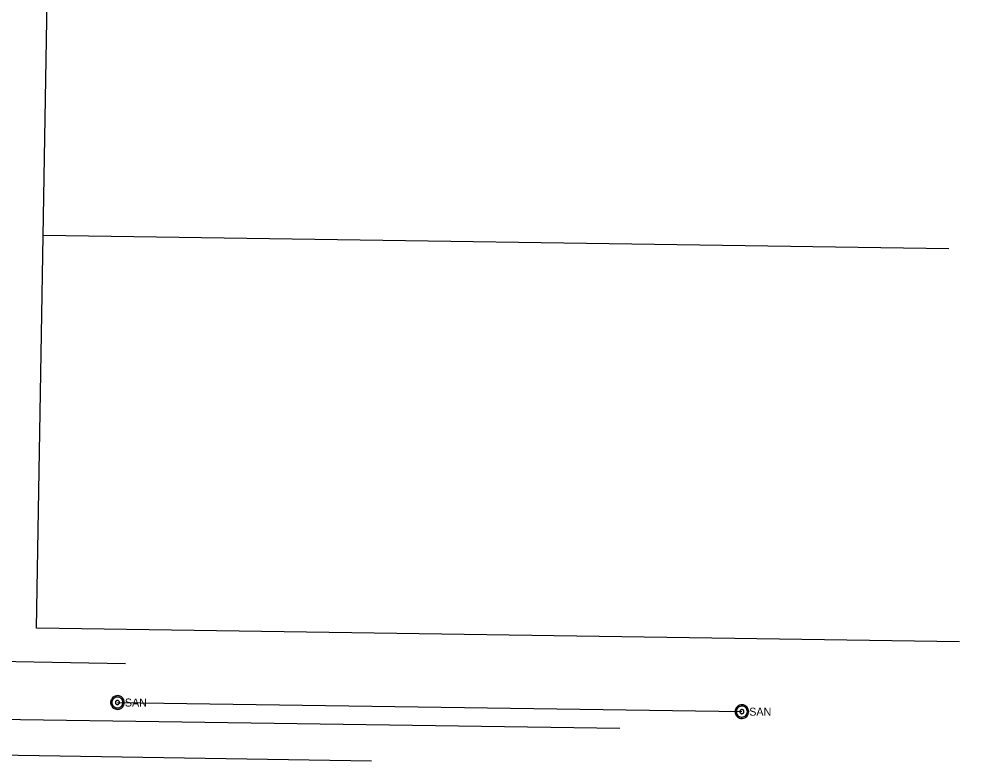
# Model space of a CAD drawing. Extents: x 596028 to 606371, y 330010 to 403088.
# Drawn here: x 604443.5 to 604907.5, y 344614.3 to 344970.8 of the extents above; entities that cross this region are included whole.
import ezdxf

# ---------------------------------------------------------------- set-up
doc = ezdxf.new("R2010")
doc.units = 0
for name, color, linetype in [('E_UTL_E_UG', 7, 'Continuous'), ('E_UTL_G_UG', 7, 'Continuous'), ('E_UTL_Overhead', 7, 'Continuous'), ('E_UTL_SAN_MH', 7, 'Continuous'), ('E_UTL_SAN_UG', 7, 'Continuous'), ('E_UTL_W_UG', 7, 'Continuous')]:
    doc.layers.add(name, color=color, linetype=linetype)

msp = doc.modelspace()

# ---------------------------------------------------------------- linework, layer by layer
at = {"layer": 'E_UTL_E_UG'}
msp.add_line((604454.95, 344866.92), (604890.32, 344860.56), dxfattribs=at)
msp.add_lwpolyline([(604895.38, 344671.46), (604451.71, 344677.95), (604459.15, 345111.89), (604579.13, 345110.13), (604581.62, 345255.11), (604551.62, 345255.55), (604554.74, 345437.53), (604584.74, 345437.09), (604587.44, 345595.06), (604467.46, 345596.82), (604472.17, 345871.78), (604907.54, 345865.41)], dxfattribs=at)
at = {"layer": 'E_UTL_G_UG'}
msp.add_line((604429.96, 344617.06), (604612.74, 344614.27), dxfattribs=at)
at = {"layer": 'E_UTL_Overhead'}
msp.add_lwpolyline([(604098.53, 344665.42), (604406.45, 344662.62), (604494.53, 344660.98)], dxfattribs=at)
at = {"layer": 'E_UTL_SAN_MH'}
for points in [[(604493.93, 344642.25), (604493.87, 344642.88), (604493.69, 344643.48), (604493.41, 344644.03), (604493.02, 344644.53), (604492.55, 344644.94), (604492, 344645.25), (604491.41, 344645.46), (604490.79, 344645.55), (604490.16, 344645.52), (604489.55, 344645.37), (604488.98, 344645.11), (604488.47, 344644.74), (604488.04, 344644.29), (604487.7, 344643.76), (604487.46, 344643.18), (604487.35, 344642.56), (604487.35, 344641.94), (604487.46, 344641.32), (604487.7, 344640.74), (604488.04, 344640.21), (604488.47, 344639.76), (604488.98, 344639.39), (604489.55, 344639.13), (604490.16, 344638.98), (604490.79, 344638.95), (604491.41, 344639.04), (604492, 344639.25), (604492.55, 344639.56), (604493.02, 344639.97), (604493.41, 344640.47), (604493.69, 344641.02), (604493.87, 344641.63), (604493.93, 344642.25)], [(604493.27, 344642.25), (604493.22, 344642.75), (604493.08, 344643.23), (604492.85, 344643.68), (604492.54, 344644.07), (604492.16, 344644.4), (604491.73, 344644.65), (604491.25, 344644.82), (604490.76, 344644.89), (604490.26, 344644.86), (604489.77, 344644.75), (604489.31, 344644.54), (604488.9, 344644.25), (604488.56, 344643.88), (604488.28, 344643.46), (604488.1, 344642.99), (604488, 344642.5), (604488, 344642), (604488.1, 344641.51), (604488.28, 344641.04), (604488.56, 344640.62), (604488.9, 344640.26), (604489.31, 344639.96), (604489.77, 344639.76), (604490.26, 344639.64), (604490.76, 344639.61), (604491.25, 344639.69), (604491.73, 344639.85), (604492.16, 344640.1), (604492.54, 344640.43), (604492.85, 344640.82), (604493.08, 344641.27), (604493.22, 344641.75), (604493.27, 344642.25)], [(604491.62, 344642.25), (604491.6, 344642.44), (604491.55, 344642.62), (604491.46, 344642.79), (604491.35, 344642.93), (604491.21, 344643.06), (604491.04, 344643.15), (604490.86, 344643.21), (604490.68, 344643.24), (604490.49, 344643.23), (604490.31, 344643.19), (604490.14, 344643.11), (604489.98, 344643), (604489.85, 344642.86), (604489.75, 344642.7), (604489.68, 344642.53), (604489.65, 344642.34), (604489.65, 344642.16), (604489.68, 344641.97), (604489.75, 344641.8), (604489.85, 344641.64), (604489.98, 344641.5), (604490.14, 344641.39), (604490.31, 344641.32), (604490.49, 344641.27), (604490.68, 344641.26), (604490.86, 344641.29), (604491.04, 344641.35), (604491.21, 344641.44), (604491.35, 344641.57), (604491.46, 344641.72), (604491.55, 344641.88), (604491.6, 344642.06), (604491.62, 344642.25)], [(604794.1, 344637.86), (604794.04, 344638.48), (604793.86, 344639.09), (604793.58, 344639.64), (604793.19, 344640.14), (604792.71, 344640.55), (604792.17, 344640.86), (604791.58, 344641.07), (604790.96, 344641.16), (604790.33, 344641.13), (604789.72, 344640.98), (604789.15, 344640.72), (604788.64, 344640.35), (604788.21, 344639.9), (604787.87, 344639.37), (604787.63, 344638.79), (604787.51, 344638.17), (604787.51, 344637.55), (604787.63, 344636.93), (604787.87, 344636.35), (604788.21, 344635.82), (604788.64, 344635.37), (604789.15, 344635), (604789.72, 344634.74), (604790.33, 344634.59), (604790.96, 344634.56), (604791.58, 344634.65), (604792.17, 344634.86), (604792.71, 344635.17), (604793.19, 344635.58), (604793.58, 344636.08), (604793.86, 344636.63), (604794.04, 344637.24), (604794.1, 344637.86)], [(604793.44, 344637.86), (604793.39, 344638.36), (604793.25, 344638.84), (604793.02, 344639.29), (604792.71, 344639.68), (604792.33, 344640.01), (604791.9, 344640.26), (604791.42, 344640.43), (604790.92, 344640.5), (604790.42, 344640.47), (604789.94, 344640.36), (604789.48, 344640.15), (604789.07, 344639.86), (604788.72, 344639.49), (604788.45, 344639.07), (604788.27, 344638.6), (604788.17, 344638.11), (604788.17, 344637.61), (604788.27, 344637.12), (604788.45, 344636.65), (604788.72, 344636.23), (604789.07, 344635.87), (604789.48, 344635.57), (604789.94, 344635.37), (604790.42, 344635.25), (604790.92, 344635.22), (604791.42, 344635.29), (604791.9, 344635.46), (604792.33, 344635.71), (604792.71, 344636.04), (604793.02, 344636.43), (604793.25, 344636.88), (604793.39, 344637.36), (604793.44, 344637.86)], [(604791.79, 344637.86), (604791.77, 344638.05), (604791.72, 344638.23), (604791.63, 344638.4), (604791.52, 344638.54), (604791.37, 344638.67), (604791.21, 344638.76), (604791.03, 344638.82), (604790.85, 344638.85), (604790.66, 344638.84), (604790.48, 344638.8), (604790.3, 344638.72), (604790.15, 344638.61), (604790.02, 344638.47), (604789.92, 344638.31), (604789.85, 344638.14), (604789.81, 344637.95), (604789.81, 344637.77), (604789.85, 344637.58), (604789.92, 344637.41), (604790.02, 344637.25), (604790.15, 344637.11), (604790.3, 344637), (604790.48, 344636.92), (604790.66, 344636.88), (604790.85, 344636.87), (604791.03, 344636.9), (604791.21, 344636.96), (604791.37, 344637.05), (604791.52, 344637.18), (604791.63, 344637.33), (604791.72, 344637.49), (604791.77, 344637.67), (604791.79, 344637.86)]]:
    msp.add_lwpolyline(points, dxfattribs=at)
at = {"layer": 'E_UTL_SAN_UG'}
msp.add_line((604490.63, 344642.25), (604790.8, 344637.86), dxfattribs=at)
at = {"layer": 'E_UTL_W_UG'}
msp.add_line((604399.45, 344634.71), (604732.22, 344629.84), dxfattribs=at)

# ---------------------------------------------------------------- texts
at = {"layer": 'E_UTL_SAN_MH'}
for p in [(604494.2, 344640.31), (604794.36, 344635.91)]:
    msp.add_text('SAN', height=3.849, dxfattribs=at).set_placement(p)

doc.saveas('drawing.dxf')
